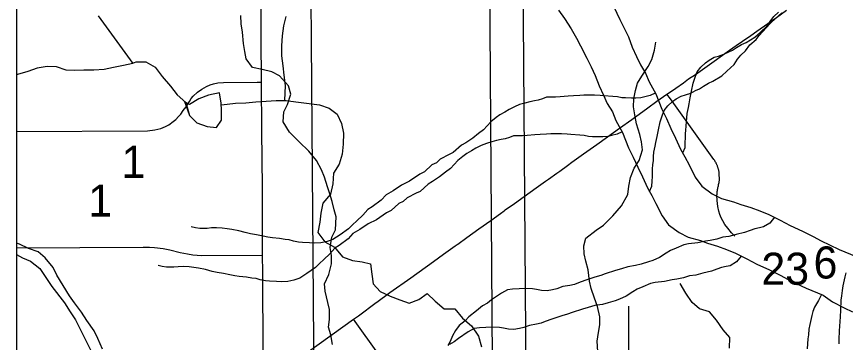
# Model space of a CAD drawing. Extents: x -21.1 to 50.3, y 0 to 22.1.
# Drawn here: x 2.1 to 3.182, y 18.231 to 18.656 of the extents above; entities that cross this region are included whole.
import ezdxf

# ---------------------------------------------------------------- set-up
doc = ezdxf.new("R2010")
doc.units = 0
for name, color, linetype in [('GM_X_County', 7, 'Continuous'), ('GM_X_Major_River', 7, 'Continuous'), ('GM_X_Minor_Lake', 7, 'Continuous'), ('GM_X_Minor_River', 7, 'Continuous'), ('GM_X_Section', 7, 'Continuous'), ('GM_X_Section_Text', 7, 'Continuous'), ('GM_X_State_Route', 7, 'Continuous'), ('GM_X_Township_Road', 7, 'Continuous'), ('SH_Cut_Line', 7, 'Continuous')]:
    doc.layers.add(name, color=color, linetype=linetype)

msp = doc.modelspace()

# ---------------------------------------------------------------- linework, layer by layer
at = {"layer": 'GM_X_County'}
msp.add_lwpolyline([(8.9, 14.7464), (8.9, 20.9), (2.1, 20.9), (2.1, 14.1), (8.8932, 14.1)], dxfattribs=at)
at = {"layer": 'GM_X_Major_River'}
for points in [[(2.8076, 18.6645), (2.8157, 18.6536), (2.8241, 18.6403), (2.831, 18.6279), (2.8364, 18.618), (2.8445, 18.6018), (2.8502, 18.5904), (2.8556, 18.5791), (2.8606, 18.5658)], [(2.8797, 18.6686), (2.8878, 18.6523), (2.8935, 18.6409), (2.8989, 18.6296), (2.9039, 18.6163)], [(2.9039, 18.6163), (2.9097, 18.6039), (2.9147, 18.5933), (2.9212, 18.5823), (2.9259, 18.571), (2.9347, 18.5551), (2.9424, 18.5354), (2.9486, 18.5229), (2.9544, 18.51), (2.9605, 18.4972), (2.9671, 18.4828), (2.9728, 18.473), (2.9782, 18.4624), (2.9863, 18.4465), (2.9947, 18.4348), (3.0085, 18.4246), (3.0203, 18.4187), (3.0362, 18.4142), (3.0457, 18.4109), (3.0586, 18.4068), (3.0704, 18.4027), (3.0822, 18.3975), (3.0971, 18.3904), (3.11, 18.3833), (3.1264, 18.3758), (3.1404, 18.3691), (3.1507, 18.3634), (3.1614, 18.3582), (3.1743, 18.3522), (3.1964, 18.3429)], [(2.8606, 18.5658), (2.8664, 18.5533), (2.8714, 18.5427), (2.878, 18.5318), (2.8826, 18.5204), (2.8914, 18.5046), (2.8991, 18.4849), (2.9053, 18.4724), (2.9111, 18.4595), (2.9172, 18.4467), (2.9238, 18.4323), (2.9295, 18.4225), (2.9349, 18.4119), (2.943, 18.396), (2.9514, 18.3843), (2.9652, 18.3741), (2.977, 18.3681), (2.9929, 18.3637), (3.0024, 18.3604), (3.0154, 18.3563), (3.0271, 18.3522), (3.0389, 18.347), (3.0538, 18.3399), (3.0667, 18.3327), (3.0831, 18.3253), (3.0972, 18.3185), (3.1074, 18.3129), (3.1181, 18.3077), (3.131, 18.3017), (3.1531, 18.2924), (3.1653, 18.2837), (3.1805, 18.2759), (3.1916, 18.2706)]]:
    msp.add_lwpolyline(points, dxfattribs=at)
at = {"layer": 'GM_X_Minor_Lake'}
for points in [[(2.3674, 18.534), (2.3673, 18.5431), (2.3648, 18.5564), (2.3505, 18.5535), (2.3381, 18.5487), (2.3257, 18.5413), (2.3211, 18.5437)], [(2.3192, 18.5451), (2.326, 18.5269), (2.3352, 18.5172), (2.3489, 18.5128), (2.361, 18.5112), (2.3677, 18.5208), (2.3674, 18.534)], [(2.3211, 18.5437), (2.326, 18.5269), (2.3352, 18.5172), (2.3489, 18.5128), (2.361, 18.5112), (2.3677, 18.5208), (2.3674, 18.534)]]:
    msp.add_lwpolyline(points, dxfattribs=at)
at = {"layer": 'GM_X_Minor_River'}
for points in [[(2.9265, 18.4276), (2.9296, 18.4346), (2.9299, 18.4414), (2.9303, 18.4475), (2.9302, 18.4525), (2.9305, 18.4574), (2.9309, 18.4627), (2.9316, 18.4684), (2.9319, 18.4734), (2.9323, 18.4791), (2.9341, 18.4867), (2.9348, 18.4917), (2.9363, 18.4997), (2.9381, 18.5084), (2.9403, 18.5187), (2.9433, 18.5278), (2.9455, 18.5336), (2.9504, 18.5397), (2.9564, 18.5451), (2.9613, 18.5489), (2.9678, 18.5524), (2.9735, 18.554), (2.9803, 18.5563), (2.9867, 18.5594), (2.9916, 18.5617), (2.9969, 18.5652), (3.0034, 18.569), (3.0094, 18.5717), (3.0208, 18.5787), (3.0276, 18.5848), (3.037, 18.5936), (3.0415, 18.6005), (3.0456, 18.6055), (3.0517, 18.6112), (3.0573, 18.6193), (3.0656, 18.6262), (3.0698, 18.6315), (3.0841, 18.6469), (3.0916, 18.6542), (3.0992, 18.6611)], [(2.9698, 18.4781), (2.9729, 18.4851), (2.9732, 18.4919), (2.9735, 18.498), (2.9735, 18.503), (2.9738, 18.5079), (2.9742, 18.5132), (2.9749, 18.519), (2.9752, 18.5239), (2.9756, 18.5296), (2.9774, 18.5372), (2.9781, 18.5422), (2.9796, 18.5502), (2.9814, 18.5589), (2.9836, 18.5692), (2.9865, 18.5784), (2.9888, 18.5841), (2.9937, 18.5902), (2.9997, 18.5956), (3.0046, 18.5994), (3.0111, 18.6029), (3.0167, 18.6045), (3.0236, 18.6068), (3.03, 18.6099), (3.0349, 18.6122), (3.0402, 18.6157), (3.0467, 18.6195), (3.0527, 18.6223), (3.0641, 18.6292), (3.0709, 18.6353), (3.0803, 18.6441), (3.0848, 18.651), (3.0889, 18.656), (3.095, 18.6618)], [(2.2064, 18.6572), (2.2517, 18.595), (2.2397, 18.5921), (2.2265, 18.5896), (2.2144, 18.5872), (2.2008, 18.5862), (2.188, 18.5863), (2.1751, 18.5857), (2.1649, 18.5863), (2.1523, 18.5906), (2.1399, 18.5908), (2.127, 18.5887), (2.1146, 18.5846), (2.1014, 18.5806), (2.1, 18.5797)], [(2.5125, 18.228), (2.5103, 18.2405), (2.5072, 18.2504), (2.5088, 18.2606), (2.5088, 18.2735), (2.5065, 18.283), (2.5031, 18.2978), (2.5023, 18.3073), (2.5076, 18.3194), (2.5114, 18.3331), (2.5111, 18.3441), (2.5096, 18.3547), (2.5118, 18.368), (2.5164, 18.3778), (2.5175, 18.3945), (2.5149, 18.404), (2.5119, 18.4146), (2.5092, 18.4245), (2.5062, 18.434), (2.502, 18.4465), (2.4982, 18.456), (2.4918, 18.4681), (2.4816, 18.4802), (2.4691, 18.4924), (2.4562, 18.5053), (2.4482, 18.5185), (2.449, 18.5318), (2.4536, 18.5413), (2.4581, 18.555), (2.4551, 18.5656), (2.4433, 18.5788), (2.4335, 18.5838), (2.4206, 18.5872), (2.4081, 18.5898), (2.3998, 18.6008), (2.3982, 18.6107), (2.3964, 18.6209), (2.3948, 18.6357), (2.3933, 18.6467), (2.393, 18.6577)], [(2.4503, 18.5465), (2.4512, 18.5662), (2.4495, 18.5795), (2.4481, 18.5916), (2.4464, 18.6049), (2.4462, 18.6181), (2.4471, 18.6311), (2.4491, 18.644), (2.4519, 18.6562)], [(2.859, 18.219), (2.8582, 18.2323), (2.8601, 18.2436), (2.8616, 18.2535), (2.8617, 18.2641), (2.8586, 18.2774), (2.8548, 18.2884), (2.8503, 18.3009), (2.848, 18.3108), (2.8465, 18.3256), (2.8435, 18.3369), (2.8412, 18.3464), (2.8409, 18.357), (2.8435, 18.3669), (2.8568, 18.3771), (2.8663, 18.3836), (2.8784, 18.3961), (2.8898, 18.409), (2.8981, 18.4238), (2.8993, 18.4348), (2.9015, 18.4462), (2.9065, 18.4583), (2.9129, 18.4682), (2.9175, 18.4822), (2.916, 18.4924), (2.9137, 18.5023), (2.9095, 18.516), (2.9073, 18.5277), (2.9058, 18.5383), (2.9061, 18.5486), (2.9084, 18.5596), (2.9107, 18.5691), (2.9164, 18.5785), (2.9247, 18.5907), (2.9297, 18.6002), (2.9331, 18.6123), (2.9346, 18.6225)], [(2.2518, 18.5951), (2.2563, 18.5971), (2.2687, 18.5968), (2.281, 18.5902), (2.2903, 18.5778), (2.3011, 18.5651), (2.3096, 18.5539), (2.3211, 18.5439)], [(2.9341, 18.5562), (2.9274, 18.5532), (2.9202, 18.5512), (2.9153, 18.55), (2.9088, 18.5496), (2.9028, 18.5495), (2.8952, 18.5499), (2.8902, 18.5502), (2.8845, 18.5513), (2.8788, 18.5516), (2.867, 18.5527), (2.862, 18.553), (2.8548, 18.5537), (2.8407, 18.5536), (2.8354, 18.5532), (2.8271, 18.5527), (2.8202, 18.5523), (2.81, 18.5515), (2.8039, 18.551), (2.7921, 18.5509), (2.7868, 18.5486), (2.7811, 18.547), (2.7762, 18.5462), (2.7701, 18.5447), (2.7637, 18.5431), (2.7568, 18.5411), (2.75, 18.5384), (2.7432, 18.5349), (2.7375, 18.5311), (2.7311, 18.528), (2.7262, 18.5242), (2.7194, 18.5188), (2.7145, 18.5134), (2.7099, 18.5084), (2.7031, 18.5034), (2.6956, 18.4973), (2.6865, 18.4911), (2.6808, 18.488), (2.6703, 18.4785), (2.665, 18.4761), (2.6532, 18.4699), (2.6483, 18.4653), (2.6423, 18.4626), (2.6325, 18.4534), (2.6264, 18.4503), (2.6132, 18.4411), (2.6026, 18.4361), (2.5916, 18.4288), (2.5825, 18.4234), (2.5761, 18.4165), (2.5644, 18.4076), (2.5587, 18.4042), (2.5523, 18.3969), (2.5444, 18.3896), (2.5388, 18.3842), (2.5335, 18.3789), (2.5225, 18.3712), (2.5131, 18.365), (2.5055, 18.3623), (2.4975, 18.3607), (2.4891, 18.3602), (2.4827, 18.3606), (2.4735, 18.3613), (2.4682, 18.3616), (2.4614, 18.3631), (2.456, 18.3645), (2.4507, 18.3649), (2.4435, 18.3663), (2.434, 18.3674), (2.4282, 18.3681), (2.4218, 18.3696), (2.4134, 18.371), (2.4054, 18.3725), (2.3985, 18.374), (2.3902, 18.3762), (2.381, 18.378), (2.3749, 18.3791), (2.3684, 18.3798), (2.3612, 18.3801), (2.3544, 18.3801), (2.3487, 18.3796), (2.3392, 18.3796), (2.3335, 18.3803), (2.3281, 18.3814)], [(2.3674, 18.5409), (2.3858, 18.5431), (2.3994, 18.5433), (2.4123, 18.5447), (2.4259, 18.5457), (2.4391, 18.5467), (2.452, 18.5465)], [(2.4513, 18.5465), (2.4956, 18.5408), (2.5081, 18.5365), (2.5188, 18.5287), (2.5243, 18.5167), (2.5268, 18.5038), (2.5263, 18.4894), (2.5251, 18.4765), (2.5211, 18.4635), (2.5138, 18.4516), (2.5129, 18.4379), (2.5101, 18.4242), (2.5001, 18.4127), (2.4973, 18.3993), (2.496, 18.3875), (2.4932, 18.3742), (2.5025, 18.3622), (2.5151, 18.3549), (2.5255, 18.3425), (2.5385, 18.3378), (2.5514, 18.3361), (2.562, 18.3333), (2.5637, 18.3197), (2.5655, 18.3072), (2.5747, 18.2971), (2.5877, 18.2912), (2.6003, 18.2861), (2.6125, 18.2818), (2.6252, 18.2866), (2.6361, 18.2947), (2.6468, 18.2847), (2.6583, 18.2746), (2.6723, 18.2745), (2.6824, 18.2625), (2.6939, 18.2525), (2.7032, 18.239), (2.7069, 18.225)], [(2.8908, 18.5057), (2.8842, 18.5027), (2.8769, 18.5007), (2.872, 18.4995), (2.8656, 18.4991), (2.8595, 18.499), (2.8519, 18.4993), (2.8469, 18.4997), (2.8412, 18.5008), (2.8355, 18.5011), (2.8237, 18.5022), (2.8188, 18.5025), (2.8115, 18.5032), (2.7975, 18.5031), (2.7921, 18.5027), (2.7838, 18.5022), (2.7769, 18.5018), (2.7667, 18.5009), (2.7606, 18.5005), (2.7488, 18.5004), (2.7435, 18.4981), (2.7378, 18.4965), (2.7329, 18.4957), (2.7268, 18.4941), (2.7204, 18.4926), (2.7135, 18.4906), (2.7067, 18.4879), (2.6999, 18.4844), (2.6942, 18.4806), (2.6878, 18.4775), (2.6829, 18.4736), (2.6761, 18.4683), (2.6712, 18.4629), (2.6667, 18.4579), (2.6599, 18.4529), (2.6523, 18.4468), (2.6432, 18.4406), (2.6376, 18.4375), (2.627, 18.4279), (2.6217, 18.4256), (2.61, 18.4194), (2.605, 18.4148), (2.599, 18.4121), (2.5892, 18.4029), (2.5831, 18.3998), (2.5699, 18.3906), (2.5593, 18.3856), (2.5483, 18.3782), (2.5392, 18.3728), (2.5328, 18.3659), (2.5211, 18.3571), (2.5154, 18.3536), (2.509, 18.3464), (2.5011, 18.3391), (2.4955, 18.3337), (2.4902, 18.3283), (2.4792, 18.3206), (2.4698, 18.3145), (2.4622, 18.3118), (2.4542, 18.3102), (2.4459, 18.3097), (2.4394, 18.3101), (2.4303, 18.3107), (2.4249, 18.3111), (2.4181, 18.3125), (2.4127, 18.314), (2.4074, 18.3144), (2.4002, 18.3158), (2.3907, 18.3169), (2.385, 18.3176), (2.3785, 18.3191), (2.3701, 18.3205), (2.3621, 18.322), (2.3552, 18.3234), (2.3469, 18.3257), (2.3377, 18.3275), (2.3316, 18.3286), (2.3252, 18.3293), (2.3179, 18.3296), (2.3111, 18.3295), (2.3054, 18.3291), (2.2959, 18.329), (2.2902, 18.3298), (2.2848, 18.3309)], [(3.0895, 18.394), (3.0836, 18.3864), (3.0753, 18.3814), (3.07, 18.3802), (3.0639, 18.379), (3.0578, 18.377), (3.0506, 18.3743), (3.0396, 18.3716), (3.0302, 18.3688), (3.0222, 18.368), (3.0142, 18.3657), (3.0055, 18.3637), (2.9994, 18.3629), (2.9895, 18.3609), (2.9774, 18.3593), (2.9713, 18.3581), (2.9611, 18.3538), (2.9539, 18.3507), (2.9482, 18.3472), (2.9395, 18.3415), (2.9308, 18.3376), (2.9251, 18.3357), (2.9156, 18.3329), (2.9084, 18.331), (2.8982, 18.3293), (2.8898, 18.3266), (2.8822, 18.3247), (2.8686, 18.3204), (2.8629, 18.318), (2.8553, 18.3157), (2.842, 18.3114), (2.8337, 18.3083), (2.8284, 18.3063), (2.8223, 18.3052), (2.8132, 18.3036), (2.8056, 18.3008), (2.7999, 18.2993), (2.7927, 18.2981), (2.7855, 18.2984), (2.779, 18.2999), (2.7737, 18.3006), (2.7646, 18.3009), (2.7562, 18.3008), (2.7478, 18.3004), (2.741, 18.2992), (2.7331, 18.2949), (2.7202, 18.2865), (2.7149, 18.2818), (2.7085, 18.2784), (2.7005, 18.2718), (2.6907, 18.2642), (2.6858, 18.2588), (2.6779, 18.2526), (2.673, 18.2461), (2.6693, 18.2393), (2.6663, 18.232), (2.6633, 18.2267)], [(2.1691, 18.2917), (2.1527, 18.3185), (2.1478, 18.3284), (2.1375, 18.3413), (2.1281, 18.3489), (2.1155, 18.3535), (2.1038, 18.3588), (2.1, 18.3604)], [(2.1, 18.3453), (2.1079, 18.3413), (2.1182, 18.3367), (2.1303, 18.3273), (2.1391, 18.3143), (2.1459, 18.3037), (2.1627, 18.2822)], [(3.0462, 18.3435), (3.0403, 18.3359), (3.032, 18.3308), (3.0267, 18.3297), (3.0206, 18.3285), (3.0145, 18.3265), (3.0073, 18.3238), (2.9963, 18.3211), (2.9869, 18.3183), (2.9789, 18.3175), (2.9709, 18.3151), (2.9622, 18.3132), (2.9561, 18.3124), (2.9462, 18.3104), (2.9341, 18.3088), (2.928, 18.3076), (2.9178, 18.3033), (2.9106, 18.3002), (2.9049, 18.2967), (2.8962, 18.291), (2.8875, 18.2871), (2.8818, 18.2851), (2.8723, 18.2824), (2.8651, 18.2804), (2.8549, 18.2788), (2.8465, 18.2761), (2.8389, 18.2741), (2.8253, 18.2698), (2.8196, 18.2675), (2.812, 18.2652), (2.7988, 18.2609), (2.7904, 18.2578), (2.7851, 18.2558), (2.779, 18.2546), (2.7699, 18.253), (2.7623, 18.2503), (2.7566, 18.2488), (2.7494, 18.2476), (2.7422, 18.2479), (2.7357, 18.2493), (2.7304, 18.2501), (2.7213, 18.2504), (2.7129, 18.2503), (2.7045, 18.2499), (2.6977, 18.2487), (2.6898, 18.2444), (2.6769, 18.2359), (2.6716, 18.2313), (2.6652, 18.2279)], [(3.183, 18.3214), (3.1815, 18.3164), (3.179, 18.3046), (3.1779, 18.2985), (3.1772, 18.2913), (3.1765, 18.286), (3.1758, 18.273), (3.1755, 18.2639), (3.1752, 18.2578), (3.1742, 18.2457), (3.1739, 18.2346), (3.1739, 18.2289)], [(3.0311, 18.2231), (3.0316, 18.2371), (3.0227, 18.2472), (3.0138, 18.2596), (3.0049, 18.2705), (2.9916, 18.2744), (2.982, 18.283), (2.9739, 18.295), (2.9664, 18.3077)], [(2.2123, 18.2219), (2.2059, 18.2356), (2.2013, 18.2458), (2.1919, 18.2591), (2.1847, 18.2701), (2.1756, 18.2822), (2.1691, 18.2917)], [(3.1513, 18.2931), (3.1472, 18.2854), (3.142, 18.2766), (3.1397, 18.2709), (3.1383, 18.2659), (3.1357, 18.2541), (3.1346, 18.248), (3.1339, 18.2408), (3.1332, 18.2355), (3.1325, 18.2225)], [(2.1627, 18.2822), (2.1699, 18.2708), (2.1771, 18.2602), (2.1892, 18.236), (2.1964, 18.2208)]]:
    msp.add_lwpolyline(points, dxfattribs=at)
at = {"layer": 'GM_X_Section'}
for points in [[(2.7594, 19.0034), (3.8017, 19.0044), (3.8045, 18.0148), (2.7666, 18.0085)], [(2.7161, 18.9529), (3.7584, 18.9539), (3.7612, 17.9643), (2.7233, 17.958)], [(3.4851, 18.9204), (3.4809, 17.9078), (2.4907, 17.8912), (2.4831, 18.9064)]]:
    msp.add_lwpolyline(points, close=True, dxfattribs=at)
at = {"layer": 'GM_X_State_Route'}
msp.add_lwpolyline([(6.5295, 20.9), (2.1, 20.9), (2.1, 17.7402), (2.4285, 17.7463), (2.7321, 17.7529), (3.033, 17.7583), (3.3026, 17.7626), (3.4415, 17.7683), (3.9402, 17.7717), (5.3307, 17.7918), (6.522, 17.8104), (6.5223, 18.3569), (6.5225, 18.9778), (6.5227, 19.3467), (6.5298, 20.3986)], close=True, dxfattribs=at)
for points in [[(2.676, 18.359), (2.6881, 18.3677), (2.7037, 18.3789), (2.7191, 18.3899), (2.7318, 18.399), (2.7367, 18.4024), (2.7382, 18.4036), (2.75, 18.412), (2.7629, 18.4212), (2.7784, 18.4323), (2.7908, 18.4412), (2.7946, 18.444), (2.8054, 18.4516), (2.8092, 18.4544), (2.8193, 18.4616), (2.8251, 18.4659), (2.8401, 18.4768), (2.8578, 18.4893), (2.8715, 18.4989), (2.8872, 18.5105), (2.9033, 18.5219), (2.9242, 18.537), (2.9361, 18.5455), (2.949, 18.5546), (2.9564, 18.5595), (2.9607, 18.5625), (2.9707, 18.5697), (2.9776, 18.5746), (2.9864, 18.5806), (2.9958, 18.5872), (3.0017, 18.5913), (3.0311, 18.6121), (3.0397, 18.6182), (3.0481, 18.624), (3.0589, 18.6316), (3.0668, 18.6371), (3.0808, 18.647), (3.0922, 18.6551), (3.1055, 18.6645)], [(2.4224, 18.1768), (2.5399, 18.2609), (2.5463, 18.2655), (2.5697, 18.2829), (2.5703, 18.2833), (2.5876, 18.2957), (2.6148, 18.3152), (2.6444, 18.3364), (2.6574, 18.3457), (2.6727, 18.3567), (2.6752, 18.3585), (2.676, 18.359)]]:
    msp.add_lwpolyline(points, dxfattribs=at)
at = {"layer": 'GM_X_Township_Road'}
for points in [[(2.4224, 18.1768), (2.4221, 18.2332), (2.4218, 18.2568), (2.4216, 18.2805), (2.4215, 18.3218), (2.4213, 18.3447), (2.4212, 18.4329), (2.4203, 18.5069), (2.4198, 18.5704), (2.4196, 18.6283), (2.4195, 18.6602), (2.4194, 18.6739), (2.4192, 18.7303), (2.4191, 18.7463), (2.4188, 18.7817), (2.4184, 18.8066), (2.4182, 18.8307), (2.4181, 18.8539), (2.4179, 18.8682), (2.4176, 18.9014), (2.4176, 18.9116)], [(2.1, 18.5062), (2.2708, 18.507), (2.2804, 18.5081), (2.2883, 18.51), (2.2946, 18.5126), (2.2987, 18.5149), (2.3044, 18.5189), (2.308, 18.5219), (2.3116, 18.5255), (2.3146, 18.5289), (2.3177, 18.5333), (2.3213, 18.5383), (2.3256, 18.5454), (2.3282, 18.5491), (2.3307, 18.5522), (2.3362, 18.5573), (2.3417, 18.5613), (2.3482, 18.5649), (2.3527, 18.5669), (2.3573, 18.5685), (2.363, 18.5697), (2.3704, 18.5702), (2.4141, 18.5704), (2.4198, 18.5704)], [(3.038, 18.3695), (3.0337, 18.3736), (3.0286, 18.3798), (3.025, 18.3848), (3.0222, 18.3894), (3.0202, 18.3933), (3.0183, 18.3978), (3.0171, 18.4022), (3.0159, 18.4083), (3.0148, 18.4159), (3.0146, 18.423), (3.0147, 18.4242), (3.0148, 18.4255), (3.0149, 18.4267), (3.015, 18.4279), (3.0152, 18.4291), (3.0154, 18.4304), (3.0156, 18.4316), (3.0158, 18.4328), (3.0161, 18.434), (3.0164, 18.4352), (3.0167, 18.4364), (3.0168, 18.4371), (3.017, 18.4378), (3.0171, 18.4385), (3.0173, 18.4392), (3.0174, 18.4399), (3.0175, 18.4407), (3.0176, 18.4414), (3.0177, 18.4421), (3.0178, 18.4428), (3.0176, 18.4514), (3.0175, 18.4521), (3.0174, 18.4528), (3.0173, 18.4535), (3.0172, 18.4542), (3.017, 18.4549), (3.0169, 18.4556), (3.0167, 18.4563), (3.0165, 18.457), (3.0163, 18.4577), (3.0161, 18.4584), (3.0159, 18.4591), (3.0157, 18.4597), (3.0154, 18.4604), (3.0152, 18.4611), (3.0149, 18.4617), (3.0146, 18.4624), (3.0143, 18.4631), (3.014, 18.4637), (3.0137, 18.4643), (3.0134, 18.465), (3.0131, 18.4656), (3.0127, 18.4662), (3.0123, 18.4668), (3.012, 18.4674), (3.0116, 18.468), (3.0112, 18.4686), (3.0106, 18.4695), (2.9538, 18.5485), (2.949, 18.5546)], [(2.1, 18.3541), (2.2653, 18.3551), (2.2734, 18.3552), (2.2801, 18.3548), (2.2913, 18.3533), (2.3003, 18.3515), (2.3136, 18.348), (2.323, 18.3462), (2.33, 18.3451), (2.3359, 18.3445), (2.341, 18.3442), (2.4213, 18.3447)], [(2.8996, 18.1316), (2.8995, 18.2781)], [(2.6047, 18.1705), (2.5463, 18.2517), (2.5399, 18.2609)]]:
    msp.add_lwpolyline(points, dxfattribs=at)
at = {"layer": 'SH_Cut_Line'}
msp.add_lwpolyline([(6.5295, 20.9), (2.1, 20.9), (2.1, 14.1), (6.5099, 14.1), (6.5113, 14.2435), (6.5111, 14.2942), (6.513, 14.4147), (6.5128, 14.6032), (6.5142, 14.9441), (6.5146, 15.0349), (6.514, 15.0936), (6.5146, 15.3031), (6.5159, 15.4923), (6.5198, 16.0826), (6.5212, 16.2452), (6.5232, 16.4681), (6.5222, 16.8567), (6.5201, 17.6965), (6.5205, 17.7208), (6.522, 17.8104), (6.5223, 18.3569), (6.5225, 18.9778), (6.5227, 19.3467), (6.5298, 20.3986)], close=True, dxfattribs=at)

# ---------------------------------------------------------------- texts
at = {"layer": 'GM_X_Section_Text'}
for s, height, p in [('1', 0.0419, (2.2369, 18.4455)), ('1', 0.0419, (2.1936, 18.3949)), ('6', 0.0419, (3.1407, 18.3141)), ('23', 0.04186, (3.0726, 18.306))]:
    msp.add_text(s, height=height, rotation=0, dxfattribs=at).set_placement(p)

doc.saveas('drawing.dxf')
